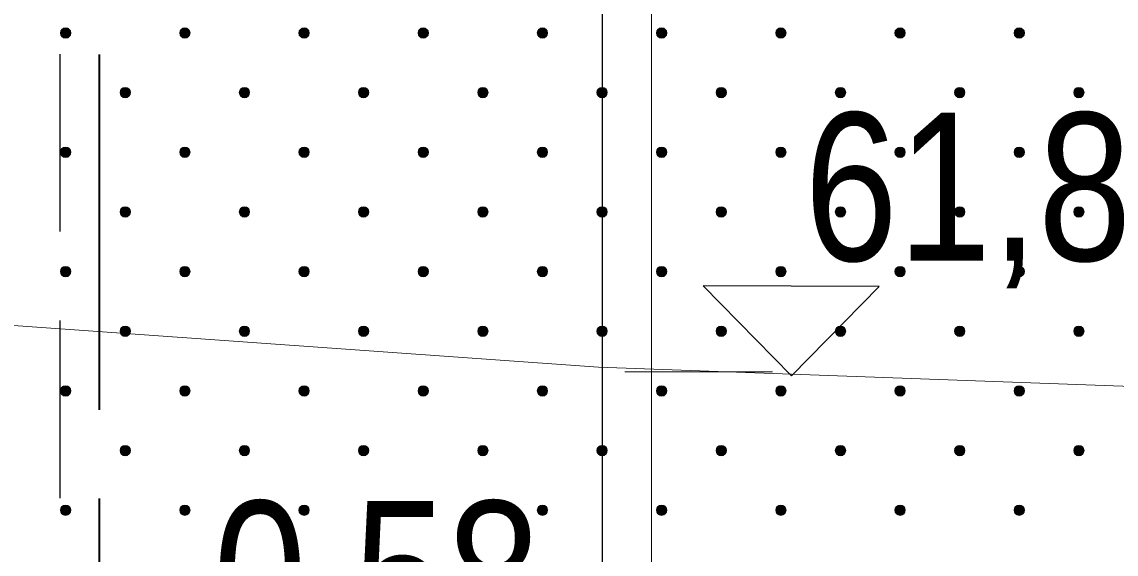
# Model space of a CAD drawing. Extents: x 640104 to 640970, y 6442278 to 6442689.
# Drawn here: x 640883.5 to 640905.7, y 6442532.6 to 6442543.39 of the extents above; entities that cross this region are included whole.
import ezdxf
from ezdxf.enums import TextEntityAlignment as Align

# ---------------------------------------------------------------- set-up
doc = ezdxf.new("R2010")
doc.units = 0
doc.header["$LTSCALE"] = 1.2
doc.linetypes.add('LONG_DASHED', pattern=[7.5, 6, -1.5])
doc.linetypes.add('MEDIUM_DASHED', pattern=[4.5, 3, -1.5])
for name, color, linetype, lineweight in [('32', 7, 'Continuous', 25), ('33', 7, 'Continuous', 13), ('34', 7, 'Continuous', 25), ('35', 7, 'Continuous', 35), ('45', 7, 'Continuous', 13), ('47', 7, 'Continuous', 13)]:
    doc.layers.add(name, color=color, linetype=linetype, lineweight=lineweight)

msp = doc.modelspace()

# ---------------------------------------------------------------- hatches: boundary and pattern name
at = {"layer": '45'}
for points in [[(640884.462, 6442543.241, 1), (640884.313, 6442543.092, 1)], [(640886.88, 6442543.241, 1), (640886.732, 6442543.092, 1)], [(640889.299, 6442543.241, 1), (640889.15, 6442543.092, 1)], [(640891.717, 6442543.241, 1), (640891.568, 6442543.092, 1)], [(640894.135, 6442543.241, 1), (640893.987, 6442543.092, 1)], [(640896.553, 6442543.241, 1), (640896.405, 6442543.092, 1)], [(640898.972, 6442543.241, 1), (640898.823, 6442543.092, 1)], [(640901.39, 6442543.241, 1), (640901.242, 6442543.092, 1)], [(640903.808, 6442543.241, 1), (640903.66, 6442543.092, 1)], [(640885.671, 6442542.031, 1), (640885.523, 6442541.883, 1)], [(640888.089, 6442542.031, 1), (640887.941, 6442541.883, 1)], [(640890.508, 6442542.031, 1), (640890.359, 6442541.883, 1)], [(640892.926, 6442542.031, 1), (640892.777, 6442541.883, 1)], [(640895.344, 6442542.031, 1), (640895.196, 6442541.883, 1)], [(640897.763, 6442542.031, 1), (640897.614, 6442541.883, 1)], [(640900.181, 6442542.031, 1), (640900.032, 6442541.883, 1)], [(640902.599, 6442542.031, 1), (640902.451, 6442541.883, 1)], [(640905.017, 6442542.031, 1), (640904.869, 6442541.883, 1)], [(640884.462, 6442540.822, 1), (640884.313, 6442540.674, 1)], [(640886.88, 6442540.822, 1), (640886.732, 6442540.674, 1)], [(640889.299, 6442540.822, 1), (640889.15, 6442540.674, 1)], [(640891.717, 6442540.822, 1), (640891.568, 6442540.674, 1)], [(640894.135, 6442540.822, 1), (640893.987, 6442540.674, 1)], [(640896.553, 6442540.822, 1), (640896.405, 6442540.674, 1)], [(640898.972, 6442540.822, 1), (640898.823, 6442540.674, 1)], [(640901.39, 6442540.822, 1), (640901.242, 6442540.674, 1)], [(640903.808, 6442540.822, 1), (640903.66, 6442540.674, 1)], [(640885.671, 6442539.613, 1), (640885.523, 6442539.465, 1)], [(640888.089, 6442539.613, 1), (640887.941, 6442539.465, 1)], [(640890.508, 6442539.613, 1), (640890.359, 6442539.465, 1)], [(640892.926, 6442539.613, 1), (640892.777, 6442539.465, 1)], [(640895.344, 6442539.613, 1), (640895.196, 6442539.465, 1)], [(640897.763, 6442539.613, 1), (640897.614, 6442539.465, 1)], [(640900.181, 6442539.613, 1), (640900.032, 6442539.465, 1)], [(640902.599, 6442539.613, 1), (640902.451, 6442539.465, 1)], [(640905.017, 6442539.613, 1), (640904.869, 6442539.465, 1)], [(640884.462, 6442538.404, 1), (640884.313, 6442538.255, 1)], [(640886.88, 6442538.404, 1), (640886.732, 6442538.255, 1)], [(640889.299, 6442538.404, 1), (640889.15, 6442538.255, 1)], [(640891.717, 6442538.404, 1), (640891.568, 6442538.255, 1)], [(640894.135, 6442538.404, 1), (640893.987, 6442538.255, 1)], [(640896.553, 6442538.404, 1), (640896.405, 6442538.255, 1)], [(640898.972, 6442538.404, 1), (640898.823, 6442538.255, 1)], [(640901.39, 6442538.404, 1), (640901.242, 6442538.255, 1)], [(640903.808, 6442538.404, 1), (640903.66, 6442538.255, 1)], [(640885.671, 6442537.195, 1), (640885.523, 6442537.046, 1)], [(640888.089, 6442537.195, 1), (640887.941, 6442537.046, 1)], [(640890.508, 6442537.195, 1), (640890.359, 6442537.046, 1)], [(640892.926, 6442537.195, 1), (640892.777, 6442537.046, 1)], [(640895.344, 6442537.195, 1), (640895.196, 6442537.046, 1)], [(640897.763, 6442537.195, 1), (640897.614, 6442537.046, 1)], [(640900.181, 6442537.195, 1), (640900.032, 6442537.046, 1)], [(640902.599, 6442537.195, 1), (640902.451, 6442537.046, 1)], [(640905.017, 6442537.195, 1), (640904.869, 6442537.046, 1)], [(640884.462, 6442535.986, 1), (640884.313, 6442535.837, 1)], [(640886.88, 6442535.986, 1), (640886.732, 6442535.837, 1)], [(640889.299, 6442535.986, 1), (640889.15, 6442535.837, 1)], [(640891.717, 6442535.986, 1), (640891.568, 6442535.837, 1)], [(640894.135, 6442535.986, 1), (640893.987, 6442535.837, 1)], [(640896.553, 6442535.986, 1), (640896.405, 6442535.837, 1)], [(640898.972, 6442535.986, 1), (640898.823, 6442535.837, 1)], [(640901.39, 6442535.986, 1), (640901.242, 6442535.837, 1)], [(640903.808, 6442535.986, 1), (640903.66, 6442535.837, 1)], [(640885.671, 6442534.776, 1), (640885.523, 6442534.628, 1)], [(640888.089, 6442534.776, 1), (640887.941, 6442534.628, 1)], [(640890.508, 6442534.776, 1), (640890.359, 6442534.628, 1)], [(640892.926, 6442534.776, 1), (640892.777, 6442534.628, 1)], [(640895.344, 6442534.776, 1), (640895.196, 6442534.628, 1)], [(640897.763, 6442534.776, 1), (640897.614, 6442534.628, 1)], [(640900.181, 6442534.776, 1), (640900.032, 6442534.628, 1)], [(640902.599, 6442534.776, 1), (640902.451, 6442534.628, 1)], [(640905.017, 6442534.776, 1), (640904.869, 6442534.628, 1)], [(640884.462, 6442533.567, 1), (640884.313, 6442533.419, 1)], [(640886.88, 6442533.567, 1), (640886.732, 6442533.419, 1)], [(640889.299, 6442533.567, 1), (640889.15, 6442533.419, 1)], [(640891.717, 6442533.567, 1), (640891.568, 6442533.419, 1)], [(640894.135, 6442533.567, 1), (640893.987, 6442533.419, 1)], [(640896.553, 6442533.567, 1), (640896.405, 6442533.419, 1)], [(640898.972, 6442533.567, 1), (640898.823, 6442533.419, 1)], [(640901.39, 6442533.567, 1), (640901.242, 6442533.419, 1)], [(640903.808, 6442533.567, 1), (640903.66, 6442533.419, 1)]]:
    msp.add_hatch(color=256, dxfattribs=at).paths.add_polyline_path(points)

# ---------------------------------------------------------------- linework, layer by layer
at = {"layer": '32', "linetype": 'MEDIUM_DASHED'}
msp.add_line((640884.27, 6442558.94), (640884.27, 6442508.94), dxfattribs=at)
at = {"layer": '32'}
msp.add_line((640895.27, 6442553.94), (640895.27, 6442508.94), dxfattribs=at)
at = {"layer": '33'}
msp.add_lwpolyline([(640896.27, 6442548.59), (640895.37, 6442548.86), (640895.27, 6442548.86), (640895.27, 6442508.94), (640896.27, 6442508.87), (640896.27, 6442508.94)], close=True, dxfattribs=at)
at = {"layer": '34', "lineweight": 13}
msp.add_lwpolyline([(640718.51, 6442547.61), (640760.64, 6442545.05), (640822.17, 6442540.94), (640861.08, 6442538.41), (640873.26, 6442537.95), (640895.2, 6442536.39), (640947.44, 6442534.5), (640955.05, 6442534.43)], dxfattribs=at)
at = {"layer": '34'}
msp.add_lwpolyline([(640897.32, 6442538.04), (640899.11, 6442536.22), (640900.89, 6442538.03)], close=True, dxfattribs=at)
at = {"layer": '35', "linetype": 'LONG_DASHED'}
msp.add_line((640885.07, 6442551.73), (640885.07, 6442510.54), dxfattribs=at)
at = {"layer": '45'}
for centre in [(640884.388, 6442543.166), (640886.806, 6442543.166), (640889.224, 6442543.166), (640891.643, 6442543.166), (640894.061, 6442543.166), (640896.479, 6442543.166), (640898.897, 6442543.166), (640901.316, 6442543.166), (640903.734, 6442543.166), (640885.597, 6442541.957), (640888.015, 6442541.957), (640890.433, 6442541.957), (640892.852, 6442541.957), (640895.27, 6442541.957), (640897.688, 6442541.957), (640900.107, 6442541.957), (640902.525, 6442541.957), (640904.943, 6442541.957), (640884.388, 6442540.748), (640886.806, 6442540.748), (640889.224, 6442540.748), (640891.643, 6442540.748), (640894.061, 6442540.748), (640896.479, 6442540.748), (640898.897, 6442540.748), (640901.316, 6442540.748), (640903.734, 6442540.748), (640885.597, 6442539.539), (640888.015, 6442539.539), (640890.433, 6442539.539), (640892.852, 6442539.539), (640895.27, 6442539.539), (640897.688, 6442539.539), (640900.107, 6442539.539), (640902.525, 6442539.539), (640904.943, 6442539.539), (640884.388, 6442538.33), (640886.806, 6442538.33), (640889.224, 6442538.33), (640891.643, 6442538.33), (640894.061, 6442538.33), (640896.479, 6442538.33), (640898.897, 6442538.33), (640901.316, 6442538.33), (640903.734, 6442538.33), (640885.597, 6442537.121), (640888.015, 6442537.121), (640890.433, 6442537.121), (640892.852, 6442537.121), (640895.27, 6442537.121), (640897.688, 6442537.121), (640900.107, 6442537.121), (640902.525, 6442537.121), (640904.943, 6442537.121), (640884.388, 6442535.911), (640886.806, 6442535.911), (640889.224, 6442535.911), (640891.643, 6442535.911), (640894.061, 6442535.911), (640896.479, 6442535.911), (640898.897, 6442535.911), (640901.316, 6442535.911), (640903.734, 6442535.911), (640885.597, 6442534.702), (640888.015, 6442534.702), (640890.433, 6442534.702), (640892.852, 6442534.702), (640895.27, 6442534.702), (640897.688, 6442534.702), (640900.107, 6442534.702), (640902.525, 6442534.702), (640904.943, 6442534.702), (640884.388, 6442533.493), (640886.806, 6442533.493), (640889.224, 6442533.493), (640891.643, 6442533.493), (640894.061, 6442533.493), (640896.479, 6442533.493), (640898.897, 6442533.493), (640901.316, 6442533.493), (640903.734, 6442533.493)]:
    msp.add_circle(centre, 0.105, dxfattribs=at)
at = {"layer": '47'}
msp.add_line((640895.73, 6442536.3), (640898.73, 6442536.3), dxfattribs=at)

# ---------------------------------------------------------------- texts
at = {"layer": '33', "width": 0.85}
msp.add_text('0,58', height=3, dxfattribs=at).set_placement((640890.7, 6442530.68), align=Align.CENTER)
at = {"layer": '34', "width": 0.85}
msp.add_text('61,80', height=3, dxfattribs=at).set_placement((640903.64, 6442538.55), align=Align.CENTER)

doc.saveas('drawing.dxf')
